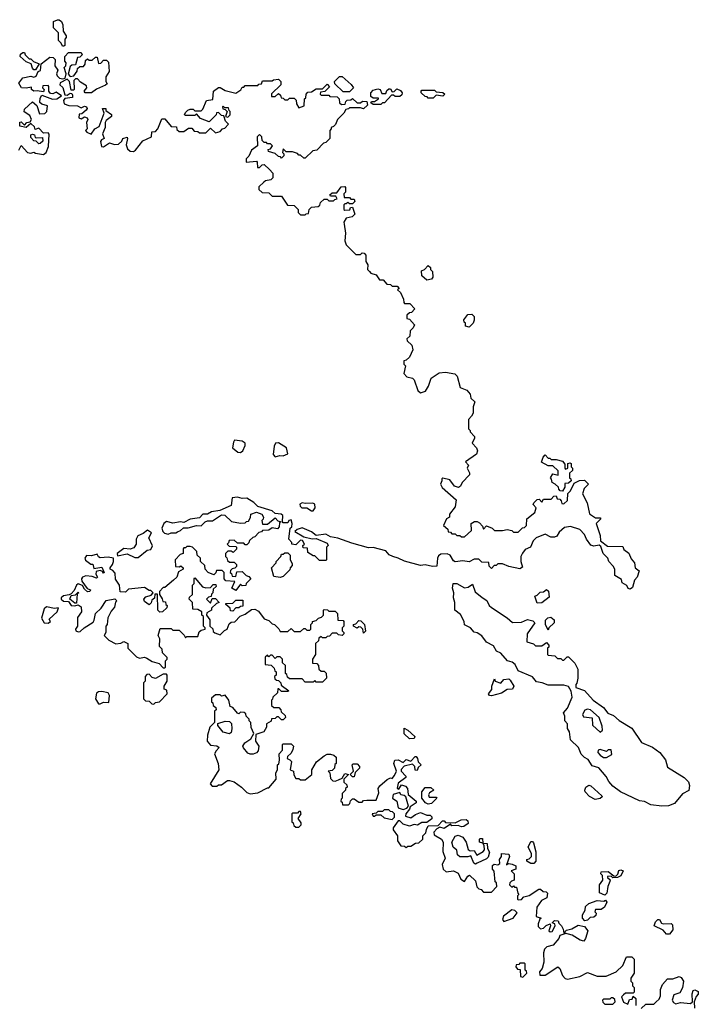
# Model space of a CAD drawing. Extents: x 2029662 to 2246637, y 225654 to 401419.
# Tile 319 of 349: x 2201385 to 2205687, y 285038 to 291278. Entities that reach past the tile are written whole.
import ezdxf

# ---------------------------------------------------------------- set-up
doc = ezdxf.new("R2010")
doc.units = 0

msp = doc.modelspace()

# ---------------------------------------------------------------- linework, layer by layer
at = {"layer": '0CON20XD'}
for points in [[(2201665, 291110), (2201655, 291110), (2201648.3, 291128.3), (2201630, 291145), (2201630, 291195), (2201600, 291225), (2201600, 291265), (2201625, 291277.5), (2201635, 291277.5), (2201650, 291265), (2201657.5, 291245), (2201660, 291205), (2201680, 291175), (2201680, 291165), (2201670, 291155), (2201670, 291115), (2201665, 291110)], [(2201379.3, 290450.7), (2201395, 290480), (2201435, 290436.7), (2201455, 290432.5), (2201475, 290437.5), (2201485, 290432.5), (2201535, 290422.5), (2201552.5, 290435), (2201567.5, 290475), (2201571.7, 290551.7), (2201565, 290560), (2201535, 290557.5), (2201505, 290590), (2201481.7, 290581.7), (2201478.3, 290598.3), (2201455, 290620), (2201425, 290593.8), (2201385, 290603.3), (2201385, 290627.5), (2201395, 290630), (2201415, 290610), (2201430, 290625), (2201450, 290630), (2201460, 290645), (2201449.6, 290669.5), (2201413.9, 290693.9), (2201415, 290710), (2201465, 290757.5), (2201493.6, 290733.6), (2201511.2, 290681.2), (2201545, 290682.5), (2201557.5, 290695), (2201561.7, 290731.7), (2201525, 290742.5), (2201513, 290753), (2201515, 290780), (2201525, 290800), (2201593.3, 290773.3), (2201620, 290775), (2201650, 290795), (2201615, 290817.5), (2201595, 290807.5), (2201580, 290810), (2201570, 290825), (2201570, 290855), (2201565, 290860), (2201531.7, 290858.3), (2201530, 290845), (2201540, 290835), (2201535, 290820), (2201495, 290827.5), (2201475, 290823.8), (2201460, 290835), (2201460, 290850), (2201425, 290843.8), (2201396.4, 290846.4), (2201380, 290875), (2201405, 290910), (2201455, 290920), (2201475, 290912.5), (2201489.3, 290920.7), (2201501.7, 290948.3), (2201517.5, 290955), (2201521.7, 290998.3), (2201575, 291040), (2201597, 291037), (2201610, 291025), (2201607.5, 290985), (2201626.7, 290956.7), (2201617.5, 290935), (2201621.7, 290921.7), (2201636.7, 290906.7), (2201657.5, 290902.5), (2201672.5, 290907.5), (2201680, 290935), (2201667.5, 290975), (2201677.5, 290985), (2201680, 291005), (2201670, 291015), (2201670, 291045), (2201695, 291070), (2201775, 291070), (2201780, 291055), (2201765, 291040), (2201751.7, 291038.3), (2201738.3, 290991.7), (2201715, 290990), (2201705, 290980), (2201691.7, 290931.7), (2201705, 290917.5), (2201728.3, 290921.7), (2201748.3, 290951.7), (2201751.7, 290968.3), (2201765, 290980), (2201788.3, 290981.7), (2201800, 290995), (2201801.7, 291018.3), (2201815, 291030), (2201825, 291020), (2201845, 291020), (2201865, 291040), (2201875, 291040), (2201885, 291000), (2201898.3, 291001.7), (2201915, 291020), (2201935, 291020), (2201947.5, 291007.5), (2201951.7, 290948.3), (2201930, 290915), (2201930, 290885), (2201938.3, 290871.7), (2201928.3, 290861.7), (2201871.7, 290838.3), (2201840, 290815), (2201800, 290815), (2201792.5, 290825), (2201810, 290845), (2201808.3, 290858.3), (2201770.7, 290880.7), (2201751.7, 290901.7), (2201738.3, 290901.7), (2201728.3, 290891.7), (2201730, 290835), (2201725, 290830), (2201711.7, 290831.7), (2201700, 290885), (2201685, 290900), (2201641.7, 290878.3), (2201640, 290865), (2201658.3, 290848.3), (2201671.7, 290801.7), (2201685, 290800), (2201705, 290812.5), (2201715, 290810), (2201719.3, 290799.3), (2201720, 290785), (2201671.7, 290778.3), (2201662.5, 290765), (2201667.5, 290745), (2201697, 290733), (2201751.7, 290731.7), (2201775, 290720), (2201795, 290730), (2201807.5, 290725), (2201812.5, 290715), (2201806.4, 290703.6), (2201778.3, 290681.7), (2201761.7, 290678.3), (2201760, 290655), (2201775, 290650), (2201795, 290662.5), (2201812.5, 290655), (2201816.7, 290645), (2201808.8, 290625), (2201812.5, 290585), (2201802.5, 290575), (2201810, 290565), (2201837, 290553), (2201860, 290585), (2201888.8, 290601.2), (2201920, 290685), (2201910, 290715), (2201930, 290715), (2201931.7, 290701.7), (2201966.7, 290676.7), (2201967.5, 290665), (2201932, 290638), (2201926.2, 290625), (2201926.4, 290593.6), (2201910, 290555), (2201920, 290525), (2201903.6, 290516.4), (2201896.7, 290505), (2201903.6, 290473.6), (2201915, 290472.5), (2201955, 290496.7), (2201985, 290487.5), (2202011.7, 290488.3), (2202031.7, 290508.3)], [(2201485, 290960), (2201475, 290960), (2201465, 290970), (2201458.3, 290998.3), (2201425, 291010), (2201387.5, 291045), (2201390.7, 291059.3), (2201405, 291070), (2201415, 291070), (2201420, 291055), (2201445, 291030), (2201455, 291030), (2201471.7, 291011.7), (2201508.3, 290998.3), (2201485, 290960)], [(2202031.7, 290508.3), (2202037.5, 290525), (2202065, 290532.5), (2202068.8, 290525), (2202060, 290485), (2202068.3, 290458.3), (2202084.1, 290444.1), (2202107, 290443), (2202119.3, 290450.7), (2202165, 290510), (2202220, 290535), (2202223, 290567), (2202245, 290570), (2202260, 290585), (2202285, 290650), (2202305, 290650), (2202345, 290600), (2202378.3, 290598.3), (2202381.7, 290581.7), (2202395, 290570), (2202425, 290570), (2202455, 290590), (2202475, 290590), (2202491.7, 290571.7), (2202515, 290570), (2202525, 290560), (2202565, 290560), (2202595, 290590), (2202625, 290560), (2202655, 290570), (2202670, 290585), (2202685, 290590), (2202707.5, 290615), (2202690, 290635), (2202678.3, 290668.3), (2202665, 290670), (2202645, 290690), (2202631.7, 290688.3), (2202630, 290675), (2202585, 290630), (2202531.7, 290651.7), (2202505, 290680), (2202495, 290670), (2202435, 290670), (2202430, 290675), (2202435, 290690), (2202450, 290705), (2202465, 290710), (2202485, 290710), (2202495, 290700), (2202535, 290700), (2202545, 290710), (2202570, 290765), (2202608.3, 290771.7), (2202612.5, 290825), (2202645, 290847.5), (2202655, 290847.5), (2202688.3, 290828.3), (2202755, 290812.5), (2202786.4, 290833.6), (2202795, 290850), (2202805, 290850), (2202815, 290860), (2202895, 290860), (2202901.7, 290868.3), (2202918.3, 290871.7), (2202925, 290890), (2202985, 290890), (2202993, 290897), (2203025, 290900), (2203040, 290885), (2203040, 290865), (2202981.7, 290808.3), (2202981.7, 290791.7), (2203005, 290790), (2203025, 290810), (2203038.3, 290798.3), (2203041.7, 290781.7), (2203055, 290780), (2203065, 290770), (2203085, 290770), (2203095, 290780), (2203125, 290780), (2203138.3, 290768.3), (2203140, 290745), (2203155, 290720), (2203188.3, 290731.7), (2203190, 290775), (2203198.3, 290781.7), (2203200, 290805), (2203211.7, 290818.3), (2203235, 290820), (2203265, 290840), (2203305, 290840), (2203335, 290870), (2203348.3, 290851.7), (2203318.3, 290821.7), (2203291.7, 290818.3), (2203290, 290805), (2203295, 290800), (2203345, 290800), (2203351.7, 290791.7), (2203398.3, 290788.3), (2203410, 290775), (2203411.7, 290751.7), (2203425, 290740), (2203448.3, 290741.7), (2203451.7, 290758.3), (2203461.7, 290768.3), (2203485, 290770), (2203495, 290777.5), (2203525, 290750), (2203545, 290750), (2203558.3, 290761.7), (2203585, 290760), (2203590, 290735), (2203565, 290712.5), (2203545, 290720), (2203475, 290720), (2203468.3, 290711.7), (2203451.7, 290708.3), (2203440, 290685), (2203400, 290645), (2203386.4, 290613.6), (2203375, 290600), (2203360, 290595), (2203360, 290585), (2203350, 290575), (2203350, 290525), (2203325, 290500), (2203310, 290495), (2203268.3, 290451.7), (2203243, 290447), (2203195, 290400), (2203185, 290400), (2203165, 290420), (2203155, 290420), (2203145, 290430), (2203115, 290440), (2203075, 290440), (2203055, 290460), (2203050, 290435), (2203058.3, 290428.3), (2203060, 290415), (2203045, 290400), (2203038.3, 290408.3), (2203025, 290410), (2203005, 290430), (2202961.7, 290441.7), (2202960, 290455), (2202975, 290460), (2202988.3, 290478.3), (2202975, 290490), (2202955, 290490), (2202948.3, 290498.3), (2202935, 290500), (2202921.7, 290511.7), (2202920, 290535), (2202905, 290550), (2202890, 290535), (2202891.7, 290478.3), (2202855, 290450), (2202837, 290413), (2202820, 290395), (2202820, 290375), (2202885, 290380), (2202890, 290375), (2202891.7, 290341.7), (2202905, 290340), (2202921.7, 290358.3), (2202935, 290360), (2202968.3, 290328.3), (2202990, 290305), (2202990, 290275), (2202977, 290263), (2202943, 290257), (2202931.7, 290248.3), (2202901.7, 290218.3), (2202901.7, 290201.7), (2202921.7, 290181.7), (2202965, 290180), (2202985, 290160), (2203045, 290160), (2203081.7, 290101.7), (2203125, 290100), (2203150, 290075), (2203150, 290055), (2203165, 290040), (2203195, 290040), (2203201.7, 290048.3), (2203215, 290050), (2203220, 290075), (2203235, 290090), (2203277, 290093), (2203288.3, 290101.7), (2203291.7, 290118.3), (2203315, 290140), (2203335, 290140), (2203345, 290130), (2203375, 290130), (2203381.7, 290138.3), (2203398.3, 290141.7), (2203388.3, 290158.3), (2203355, 290160), (2203351.7, 290168.3), (2203365, 290180), (2203395, 290180), (2203421.7, 290218.3), (2203445, 290220), (2203450, 290215), (2203450, 290185), (2203440, 290175), (2203441.7, 290151.7), (2203475, 290150), (2203485, 290140), (2203505, 290140), (2203510, 290125), (2203495, 290110), (2203475, 290110), (2203465, 290120), (2203455, 290110), (2203445, 290110), (2203440, 290105), (2203440, 290075), (2203445, 290070), (2203477, 290073), (2203481.7, 290088.3), (2203495, 290090), (2203510, 290045), (2203491.7, 290028.3), (2203455, 290020), (2203440, 289995), (2203441.7, 289981.7), (2203450, 289925), (2203447, 289877), (2203455, 289850), (2203515, 289790), (2203545, 289790), (2203555, 289800), (2203568.3, 289798.3), (2203580, 289785), (2203580, 289745), (2203592.5, 289725), (2203590, 289695), (2203601.7, 289681.7), (2203611.7, 289671.7), (2203645, 289660), (2203665, 289630), (2203688.3, 289628.3), (2203711.7, 289601.7), (2203735, 289600), (2203745, 289590), (2203778.3, 289588.3), (2203790, 289575), (2203780, 289565), (2203798.3, 289548.3), (2203817, 289507), (2203820, 289485), (2203825, 289480), (2203858.3, 289478.3), (2203890, 289445), (2203868.3, 289421.7), (2203855, 289420), (2203840, 289405), (2203840, 289385), (2203855, 289380), (2203887.5, 289345), (2203880, 289325), (2203860, 289305), (2203858.3, 289271.7), (2203840, 289255), (2203841.7, 289241.7), (2203870, 289215), (2203877.5, 289185), (2203855, 289140), (2203835, 289120), (2203820, 289115), (2203820, 289095), (2203830, 289085), (2203820, 289035), (2203840, 289015), (2203875, 289006.7), (2203886.4, 288996.4), (2203908.3, 288928.3), (2203925, 288912.5), (2203956.4, 288923.6), (2203976.7, 288955), (2203992.5, 289005), (2204045, 289040), (2204085, 289043.3), (2204143.6, 289033.6), (2204157.7, 289017.7), (2204177, 288947), (2204219.3, 288929.3), (2204240, 288905), (2204245, 288880), (2204270, 288855), (2204260, 288825), (2204260, 288785), (2204250, 288765), (2204230, 288745), (2204230, 288685), (2204240, 288675), (2204240, 288665), (2204267, 288637), (2204267.5, 288625), (2204252.5, 288595), (2204280, 288565), (2204287.5, 288545), (2204280, 288525), (2204210, 288475), (2204230, 288455), (2204222.5, 288435), (2204237, 288407), (2204237, 288393), (2204190, 288345), (2204179.3, 288320.7), (2204166.4, 288313.6), (2204140.7, 288320.7), (2204111.7, 288361.7), (2204068.3, 288371.7), (2204061.7, 288368.3), (2204060, 288355), (2204053.3, 288333.3), (2204063.6, 288313.6), (2204152.5, 288235), (2204145, 288190), (2204110, 288145), (2204110, 288125), (2204090, 288115), (2204072.5, 288072.5), (2204098.3, 288048.3), (2204101.7, 288031.7), (2204115, 288030), (2204125, 288020), (2204145, 288020), (2204155, 288010), (2204175, 288010), (2204185, 288000), (2204205, 288000), (2204248.3, 288041.7), (2204247.5, 288085), (2204267, 288097), (2204285, 288097.5), (2204299.3, 288089.3), (2204318.3, 288068.3), (2204325, 288050), (2204345, 288070), (2204380, 288055), (2204395, 288040), (2204445, 288040), (2204475, 288047.5), (2204505, 288040), (2204515, 288030), (2204545, 288030), (2204571.7, 288058.3), (2204585, 288060), (2204598.3, 288071.7), (2204600, 288115), (2204650, 288155), (2204660, 288185), (2204640, 288205), (2204643.6, 288216.4), (2204665, 288237.5), (2204678.3, 288238.3), (2204695, 288220), (2204705, 288240), (2204755, 288240), (2204771.7, 288258.3), (2204785, 288260), (2204791.7, 288241.7), (2204808.3, 288238.3), (2204818.3, 288228.3), (2204821.7, 288211.7), (2204835, 288210), (2204858.3, 288231.7), (2204860, 288275), (2204877, 288293), (2204900, 288340), (2204933, 288357), (2204965, 288360), (2204990, 288335), (2204963, 288307), (2204952.5, 288272.5), (2204982.5, 288215), (2204996.2, 288146.2), (2205035, 288120), (2205065, 288120), (2205070, 288115), (2205040, 288085), (2205065, 288010), (2205067.5, 287975), (2205110.7, 287940.7), (2205209.3, 287939.3), (2205215, 287920), (2205246.1, 287896.1), (2205261.7, 287861.7), (2205282.5, 287835), (2205287.5, 287805), (2205312.5, 287785), (2205300, 287745), (2205282.5, 287725), (2205270, 287680), (2205255, 287670), (2205243.3, 287673.3), (2205233, 287693), (2205205, 287710), (2205199.3, 287729.3), (2205157.5, 287755), (2205157.5, 287795), (2205147.5, 287815), (2205120, 287845), (2205112.5, 287865), (2205083.3, 287895), (2205069.3, 287939.3), (2205057.5, 287947.5), (2205025, 287942.5), (2205005, 287948.8), (2204978.8, 287985), (2204966.2, 288016.2), (2204936.2, 288046.2), (2204876.1, 288066.1), (2204839.3, 288060.7), (2204805, 288030), (2204790, 288005), (2204775, 287997.5), (2204752.5, 287997.5), (2204715, 288017.5), (2204660, 287995), (2204640, 287975), (2204622.5, 287935), (2204590, 287920), (2204573, 287897), (2204562.5, 287875), (2204562.5, 287845), (2204571.7, 287808.3), (2204555, 287797.5), (2204485, 287812.5), (2204445, 287830), (2204415, 287830), (2204405, 287820), (2204391.7, 287818.3), (2204375, 287800), (2204360, 287815), (2204358.3, 287838.3), (2204315, 287840), (2204295, 287860), (2204265, 287860), (2204235, 287842.5), (2204195, 287847.5), (2204145, 287842.5), (2204135, 287847.5), (2204113.9, 287883.9), (2204095, 287893.3), (2204055, 287890), (2204040.7, 287879.3), (2204032.5, 287865), (2204030, 287815), (2204002.3, 287812.3), (2203955, 287823.3), (2203925, 287820), (2203825, 287846), (2203785, 287866.2), (2203750, 287875), (2203727, 287887), (2203705, 287912.5), (2203625, 287932.5), (2203595, 287930), (2203490.7, 287960.7)], [(2203475, 290820), (2203435, 290820), (2203381.7, 290871.7), (2203380, 290885), (2203411.7, 290918.3), (2203428.3, 290918.3), (2203486.7, 290866.7), (2203500, 290845), (2203475, 290820)], [(2203675, 290740), (2203625, 290740), (2203611.7, 290751.7), (2203615, 290760), (2203635, 290760), (2203660, 290775), (2203660, 290780), (2203625, 290780), (2203611.7, 290791.7), (2203610, 290815), (2203625, 290830), (2203655, 290840), (2203670, 290835), (2203680, 290810), (2203705, 290810), (2203711.7, 290828.3), (2203725, 290840), (2203735, 290840), (2203745, 290820), (2203758.3, 290821.7), (2203775, 290840), (2203798.3, 290828.3), (2203810, 290815), (2203808.3, 290801.7), (2203795, 290790), (2203765, 290790), (2203755, 290800), (2203741.7, 290798.3), (2203698.3, 290751.7), (2203685, 290750), (2203675, 290740)], [(2204005, 290780), (2203975, 290780), (2203968.3, 290788.3), (2203955, 290790), (2203930, 290815), (2203930, 290825), (2203935, 290830), (2204015, 290830), (2204025, 290820), (2204067, 290817), (2204080, 290805), (2204067, 290793), (2204025, 290800), (2204005, 290780)], [(2202705, 290660), (2202720, 290675), (2202720, 290695), (2202711.7, 290701.7), (2202708.3, 290718.3), (2202685, 290720), (2202675, 290730), (2202670, 290725), (2202671.7, 290711.7), (2202688.3, 290708.3), (2202700, 290695), (2202690, 290665), (2202705, 290660)], [(2201505, 290490), (2201488.3, 290508.3), (2201475, 290510), (2201455, 290530), (2201455, 290547.5), (2201465, 290552.5), (2201478.3, 290548.3), (2201481.7, 290531.7), (2201488.3, 290528.3), (2201530, 290530), (2201531.7, 290508.3), (2201515, 290492.5), (2201505, 290490)], [(2203965, 289626.7), (2203933.3, 289655), (2203933, 289687), (2203950, 289695), (2203975, 289720), (2203988.3, 289708.3), (2203990, 289695), (2204001.7, 289681.7), (2204003, 289647), (2203995, 289632.5), (2203965, 289626.7)], [(2204235, 289330), (2204210, 289335), (2204210, 289355), (2204201.7, 289361.7), (2204200, 289375), (2204225, 289410), (2204251.7, 289411.7), (2204266.7, 289396.7), (2204266.4, 289373.6), (2204260, 289355), (2204235, 289330)], [(2202785, 288534), (2202800, 288545), (2202815, 288580), (2202813.9, 288593.9), (2202795, 288606.7), (2202747.5, 288612.5), (2202739.4, 288600.6), (2202734.1, 288564.1), (2202766.7, 288536.7), (2202785, 288534)], [(2203005, 288507.5), (2203033.8, 288516.2), (2203055, 288514), (2203084.2, 288525.8), (2203076, 288565), (2203025, 288596.2), (2203006.4, 288593.6), (2202997.5, 288575), (2202991.7, 288521.7), (2203005, 288507.5)], [(2204825, 288290), (2204811.7, 288291.7), (2204801.7, 288301.7), (2204800, 288315), (2204780, 288335), (2204760, 288345), (2204757, 288367), (2204750, 288375), (2204765, 288400), (2204798.3, 288391.7), (2204798.3, 288418.3), (2204765, 288450), (2204735, 288450), (2204693, 288473), (2204702.5, 288505), (2204715, 288520), (2204735, 288500), (2204745, 288500), (2204755, 288490), (2204785, 288490), (2204825, 288480), (2204841.7, 288461.7), (2204840, 288435), (2204845, 288430), (2204860, 288435), (2204860, 288465), (2204875, 288470), (2204880, 288465), (2204880, 288445), (2204890, 288435), (2204888.3, 288421.7), (2204870, 288405), (2204870, 288375), (2204878.3, 288368.3), (2204880, 288355), (2204865, 288340), (2204841.7, 288338.3), (2204840, 288315), (2204825, 288290)], [(2203490.7, 287960.7), (2203402.3, 287992.3), (2203355, 288000), (2203325, 288018), (2203265, 288010), (2203235, 288032.5), (2203175, 288056.7), (2203143, 288047), (2203130, 288035), (2203185, 288000), (2203238.3, 287988.3), (2203265, 287990), (2203335, 287960), (2203340, 287945), (2203330, 287935), (2203330, 287855), (2203325, 287850), (2203285, 287850), (2203255, 287880), (2203245, 287880), (2203211.7, 287901.7), (2203208.3, 287928.3), (2203181.7, 287931.7), (2203180, 287945), (2203190, 287955), (2203178.3, 287978.3), (2203165, 287980), (2203135, 287950), (2203110, 287955), (2203110, 287965), (2203090, 287985), (2203100, 288055), (2203110, 288065), (2203112.5, 288085), (2203105, 288107.5), (2203090, 288105), (2203085, 288090), (2203055, 288090), (2203050, 288095), (2203052.5, 288135), (2203042.5, 288145), (2203005, 288147.5), (2202985.8, 288165.8), (2202895, 288193.3), (2202868.6, 288218.6), (2202825, 288246), (2202794.3, 288244.3), (2202765, 288251.4), (2202732, 288248), (2202725, 288200), (2202653.3, 288166.7), (2202600.3, 288159.7), (2202575, 288143.8), (2202546.1, 288143.9), (2202525, 288120), (2202465, 288112.9), (2202425, 288091.2), (2202405, 288096.7), (2202355, 288088), (2202315, 288098), (2202298, 288085), (2202286.7, 288055), (2202292.5, 288035), (2202303.6, 288023.6), (2202325, 288017.5), (2202345, 288026.7), (2202375, 288026.7), (2202385, 288032.5), (2202405, 288040), (2202423, 288057), (2202453, 288057), (2202505, 288072.5), (2202535, 288070), (2202560, 288095), (2202575, 288102.5), (2202607, 288103), (2202665, 288140), (2202685, 288137.5), (2202728.3, 288098.3), (2202785, 288087.5), (2202815, 288090), (2202821.7, 288098.3), (2202835, 288100), (2202847, 288123), (2202850, 288145), (2202886.2, 288156.2), (2202920, 288145), (2202930, 288125), (2202928.3, 288111.7), (2202920, 288105), (2202925, 288080), (2202955, 288080), (2203005, 288120), (2203021.7, 288101.7), (2203040, 288095), (2203031.7, 288088.3), (2203030, 288065), (2203018.3, 288051.7), (2202985, 288057.5), (2202965, 288042.5), (2202925, 288040), (2202918.3, 288031.7), (2202901.7, 288028.3), (2202875, 288000), (2202863, 287997), (2202841.7, 287978.3), (2202838.3, 287961.7), (2202825, 287950), (2202815, 287950), (2202805, 287960), (2202765, 287960), (2202745, 287980), (2202711.7, 287978.3), (2202708.3, 287961.7), (2202700, 287955), (2202711.7, 287941.7), (2202755, 287940), (2202760, 287935), (2202758.3, 287921.7), (2202738.3, 287901.7), (2202725, 287910), (2202705, 287910), (2202690, 287895), (2202690, 287875), (2202698.3, 287868.3), (2202701.7, 287851.7), (2202715, 287840), (2202745, 287840), (2202760, 287825), (2202758.3, 287811.7), (2202748.3, 287801.7), (2202731.7, 287798.3), (2202721.7, 287788.3), (2202720, 287775), (2202728.3, 287768.3), (2202731.7, 287751.7), (2202755, 287750), (2202761.7, 287778.3), (2202795, 287780), (2202820, 287755), (2202838.3, 287748.3), (2202850, 287735), (2202820, 287705), (2202818.3, 287691.7), (2202795, 287690), (2202785, 287700), (2202755, 287660), (2202730, 287675), (2202748.3, 287718.3), (2202691.7, 287721.7), (2202680, 287735), (2202680, 287775), (2202668.3, 287788.3), (2202631.7, 287788.3), (2202628.3, 287771.7), (2202615, 287760), (2202580, 287775), (2202560, 287795), (2202558.3, 287818.3), (2202530, 287845), (2202530, 287865), (2202510, 287885), (2202508.3, 287908.3), (2202480, 287935), (2202465, 287940), (2202445, 287940), (2202435, 287930), (2202425, 287930), (2202420, 287925), (2202420, 287895), (2202401.7, 287888.3), (2202370, 287855), (2202371.7, 287811.7), (2202395, 287810), (2202407, 287817), (2202420, 287805), (2202420, 287795), (2202391.7, 287778.3), (2202380, 287745), (2202360, 287725), (2202305, 287680), (2202295, 287680), (2202270, 287655), (2202270, 287635), (2202288.3, 287608.3), (2202291.7, 287591.7), (2202308.3, 287588.3), (2202311.7, 287571.7), (2202320, 287565), (2202318.3, 287551.7), (2202290, 287525), (2202273, 287523), (2202260, 287535), (2202258.3, 287638.3), (2202241.7, 287638.3), (2202238.3, 287611.7), (2202221.7, 287598.3), (2202218.3, 287581.7), (2202205, 287570), (2202175, 287590), (2202172.5, 287605), (2202185, 287620), (2202218.3, 287631.7), (2202230, 287645), (2202215, 287660), (2202205, 287660), (2202175, 287680), (2202075, 287670), (2202055, 287650), (2202021.7, 287651.7), (2202017.5, 287695), (2201993, 287733), (2201989.6, 287769.5), (2201975, 287786.7), (2201957.5, 287795), (2201957.5, 287805), (2201973.3, 287825), (2201980, 287845), (2201980, 287865), (2201945, 287872.5), (2201895, 287867.5), (2201883.3, 287873.3), (2201875, 287890), (2201840.7, 287879.3), (2201808.3, 287881.7), (2201798.1, 287865), (2201802.1, 287852.1), (2201835, 287827.5), (2201848.3, 287828.3), (2201855, 287800), (2201905, 287807.5), (2201920, 287775), (2201915, 287770), (2201910, 287780), (2201895, 287787.5), (2201870, 287780), (2201866.7, 287765), (2201877.5, 287745), (2201871.7, 287738.3), (2201845, 287748.8), (2201805, 287752.5), (2201783.3, 287745), (2201776.7, 287735), (2201779.3, 287719.3), (2201812.5, 287672.5), (2201832.5, 287665), (2201830, 287655), (2201815, 287652.5), (2201795, 287670), (2201783, 287693), (2201755, 287703.3), (2201743.8, 287695), (2201730, 287660), (2201710, 287640), (2201697.5, 287632.5), (2201662.3, 287627.7), (2201647.5, 287615), (2201647.5, 287605), (2201663, 287593), (2201695, 287590), (2201710, 287565), (2201735, 287563.3), (2201755, 287570), (2201775, 287556.7), (2201775.7, 287525), (2201750.9, 287489.1), (2201751.1, 287465), (2201750.8, 287435), (2201738.8, 287415), (2201740, 287405), (2201755, 287398.8), (2201768.3, 287401.7), (2201793.3, 287425), (2201850, 287460), (2201857.5, 287472.5), (2201864.3, 287515.7), (2201900.4, 287549.5), (2201932.3, 287597.7), (2201988.3, 287608.3), (2202000, 287595), (2201992.5, 287587.5), (2201986.1, 287553.9), (2201965, 287530), (2201943, 287487), (2201940, 287445), (2201930, 287435), (2201930, 287395), (2201920, 287375), (2201950, 287345), (2201993.6, 287323.6), (2202025, 287327.5), (2202045, 287337.5), (2202070, 287325), (2202070, 287295), (2202125, 287240), (2202145, 287232.5), (2202175, 287237.5), (2202191.7, 287231.7), (2202225, 287210), (2202268.3, 287198.3), (2202295, 287170), (2202305, 287170), (2202310, 287175), (2202310, 287215), (2202320, 287225), (2202320, 287235), (2202290, 287265), (2202288.3, 287288.3), (2202270, 287305), (2202272.5, 287355), (2202262.5, 287375), (2202275, 287420), (2202345, 287420), (2202355, 287410), (2202395, 287410), (2202428.3, 287378.3), (2202435, 287360), (2202445, 287370), (2202515, 287370), (2202521.7, 287398.3), (2202535, 287410), (2202560, 287415), (2202560, 287425), (2202550, 287435), (2202550, 287495), (2202540, 287505), (2202540, 287525), (2202515, 287540), (2202481.7, 287541.7), (2202480, 287585), (2202460, 287605), (2202461.7, 287618.3), (2202480, 287635), (2202480, 287695), (2202490, 287705), (2202490, 287735), (2202495, 287740), (2202543, 287683), (2202565, 287677.5), (2202595, 287680), (2202611.7, 287698.3), (2202628.3, 287698.3), (2202630, 287685), (2202611.7, 287668.3), (2202610, 287645), (2202601.7, 287638.3), (2202598.3, 287621.7), (2202581.7, 287618.3), (2202570, 287605), (2202595, 287580), (2202605, 287610), (2202625, 287610), (2202650, 287585), (2202631.7, 287578.3), (2202601.7, 287548.3), (2202600, 287535), (2202571.7, 287518.3), (2202570, 287505), (2202590, 287475), (2202590, 287435), (2202608.3, 287418.3), (2202611.7, 287401.7), (2202621.7, 287391.7), (2202655, 287380), (2202683, 287407), (2202700, 287415), (2202711.7, 287448.3), (2202725, 287460), (2202748.3, 287461.7), (2202781.7, 287498.3), (2202815, 287510), (2202855, 287540), (2202875, 287542.5), (2202899.3, 287529.3), (2202935, 287480), (2202965, 287470), (2202985, 287450), (2203000, 287445), (2203028.3, 287418.3), (2203035, 287400), (2203085, 287400), (2203105, 287420), (2203125, 287400), (2203165, 287400), (2203185, 287420), (2203195, 287420), (2203205, 287410), (2203225, 287410), (2203230, 287415), (2203230, 287445), (2203240, 287455), (2203240, 287465), (2203265, 287470), (2203280, 287485), (2203298.3, 287491.7), (2203310, 287505), (2203310, 287535), (2203315, 287540), (2203337, 287537), (2203345, 287530), (2203385, 287530), (2203400, 287515), (2203401.7, 287471.7), (2203435, 287470), (2203440, 287465), (2203440, 287435), (2203430, 287425), (2203430, 287405), (2203440, 287395), (2203440, 287385), (2203430, 287375), (2203405, 287380), (2203395, 287390), (2203365, 287390), (2203348.3, 287371.7), (2203335, 287370), (2203325, 287360), (2203305, 287360), (2203295, 287370), (2203281.7, 287358.3), (2203278.3, 287341.7), (2203260, 287325), (2203260, 287255), (2203240, 287225), (2203240, 287200), (2203268.3, 287198.3), (2203280, 287185), (2203281.7, 287161.7), (2203295, 287150), (2203315, 287150), (2203327, 287137), (2203330, 287105), (2203305, 287080), (2203265, 287080), (2203255, 287090), (2203245, 287080), (2203195, 287080), (2203175, 287100), (2203095, 287100), (2203081.7, 287111.7), (2203078.3, 287128.3), (2203070, 287135), (2203070, 287185), (2203051.7, 287201.7), (2203050, 287225), (2203035, 287240), (2203015, 287240), (2203005, 287230), (2202985, 287250), (2202975, 287250), (2202965, 287240), (2202955, 287250), (2202941.7, 287238.3), (2202941.7, 287191.7), (2202978.3, 287188.3), (2202998.3, 287168.3), (2203001.7, 287151.7), (2203010, 287145), (2203010, 287125), (2203000, 287115), (2203001.7, 287101.7), (2203011.7, 287091.7), (2203025, 287090), (2203040, 287075), (2203041.7, 287061.7), (2203090, 287025), (2203085, 287020), (2203045, 287020), (2203028.3, 287038.3), (2203021.7, 287038.3), (2203018.3, 287011.7), (2202990, 286985), (2202988.3, 286971.7), (2202980, 286965), (2202981.7, 286931.7), (2202995, 286920), (2203028.3, 286918.3), (2203040, 286905), (2203041.7, 286891.7), (2203068.3, 286868.3), (2203070, 286855), (2203055, 286840), (2203045, 286840), (2203025, 286860), (2203015, 286860), (2203005, 286850), (2202981.7, 286848.3), (2202978.3, 286831.7), (2202950, 286815), (2202950, 286795), (2202932.5, 286765), (2202881.7, 286748.3), (2202880, 286705), (2202900, 286675), (2202897.5, 286645), (2202885, 286632.5), (2202865, 286622.5), (2202845, 286622.5), (2202830.7, 286630.7), (2202803.3, 286663.3)], [(2203235, 288166), (2203245, 288166.2), (2203258, 288185), (2203255, 288207.5), (2203243, 288213), (2203195, 288211.2), (2203175, 288216.2), (2203161.7, 288208.3), (2203162.5, 288195), (2203173.6, 288183.6), (2203205, 288184.2), (2203235, 288166)], [(2202115, 287868.8), (2202135, 287870), (2202193, 287917), (2202215, 287920), (2202227, 287943), (2202203.8, 287995), (2202220, 288025), (2202195, 288042.5), (2202168, 288022), (2202133.1, 288006.9), (2202122.9, 287985), (2202124, 287955), (2202109.1, 287930.9), (2202085, 287922.5), (2202045, 287926.2), (2202003.3, 287895), (2202005, 287880), (2202065, 287892.5), (2202115, 287868.8)], [(2203035, 287742.5), (2202995, 287750), (2202980, 287805), (2203010, 287835), (2203010, 287845), (2203040, 287875), (2203045, 287890), (2203055, 287890), (2203065, 287900), (2203085, 287900), (2203100, 287885), (2203100, 287855), (2203111.7, 287831.7), (2203111.7, 287818.3), (2203100, 287805), (2203098.3, 287791.7), (2203078.3, 287771.7), (2203055, 287750), (2203035, 287742.5)], [(2205455, 286293.8), (2205385, 286302.5), (2205345, 286322.5), (2205315, 286327.5), (2205193.9, 286383.9), (2205145, 286420), (2205119.3, 286449.3), (2205103, 286483), (2205056.4, 286536.4), (2205015, 286550), (2204989.3, 286589.3), (2204965, 286602.5), (2204944.2, 286624.2), (2204927.5, 286665), (2204876.7, 286715), (2204870, 286765), (2204857, 286787), (2204857.5, 286815), (2204840, 286835), (2204840, 286865), (2204832.5, 286885), (2204857.5, 286915), (2204887.5, 286985), (2204881.7, 287021.7), (2204863, 287053), (2204835, 287060), (2204735, 287060), (2204696.4, 287076.4), (2204661.7, 287081.7), (2204635, 287112.5), (2204545, 287152.5), (2204525, 287192.5), (2204506, 287206), (2204477.5, 287215), (2204435, 287262.5), (2204407, 287277), (2204389.3, 287309.3), (2204345, 287332.5), (2204315, 287372.5), (2204285, 287392.5), (2204265, 287397.5), (2204243, 287423), (2204203.6, 287443.6), (2204202.5, 287465), (2204178.3, 287508.3), (2204143.8, 287535), (2204143.3, 287585), (2204133.9, 287613.9), (2204136, 287645), (2204128.8, 287675), (2204132.5, 287705), (2204155, 287705.7), (2204205, 287677.1), (2204228.6, 287681.4), (2204255, 287700), (2204272.5, 287652.5), (2204315.9, 287615.9), (2204346.4, 287596.4), (2204360, 287565), (2204375, 287552.5), (2204475, 287487.5), (2204508.3, 287458.3), (2204565, 287460), (2204605, 287477.5), (2204638.3, 287468.3), (2204650, 287455), (2204602.5, 287385), (2204600, 287335), (2204641.7, 287321.7), (2204655, 287310), (2204695, 287310), (2204725, 287330), (2204740, 287315), (2204738.3, 287301.7), (2204730, 287295), (2204730, 287255), (2204735, 287250), (2204777, 287247), (2204795, 287230), (2204815, 287230), (2204825, 287220), (2204835, 287220), (2204855, 287240), (2204865, 287240), (2204905, 287200), (2204923, 287163), (2204922.5, 287105), (2204917, 287073), (2204910, 287065), (2204910, 287045), (2204965, 287027.5), (2205020, 286965), (2205085, 286920), (2205113.6, 286883.6), (2205148.3, 286868.3), (2205185, 286837.5), (2205265, 286787.5), (2205327, 286697), (2205397, 286667), (2205443, 286633), (2205478.3, 286588.3), (2205490.7, 286540.7), (2205597.5, 286475), (2205625, 286447.5), (2205631.2, 286425), (2205626.2, 286393.8), (2205587, 286373), (2205535, 286310), (2205497, 286297), (2205455, 286293.8)], [(2201745, 287580), (2201735, 287580), (2201702.5, 287605), (2201711.7, 287628.3), (2201737.5, 287632.5), (2201755, 287650), (2201760, 287645), (2201750, 287640), (2201745, 287580)], [(2204665, 287580), (2204650, 287625), (2204665, 287630), (2204685, 287650), (2204705, 287652.5), (2204725, 287667.5), (2204736.4, 287656.4), (2204741.7, 287618.3), (2204695, 287582.5), (2204665, 287580)], [(2202735, 287530), (2202721.7, 287531.7), (2202718.3, 287548.3), (2202691.7, 287571.7), (2202691.7, 287578.3), (2202735, 287580), (2202755, 287600), (2202798.3, 287598.3), (2202798.3, 287561.7), (2202785, 287560), (2202775, 287550), (2202755, 287550), (2202735, 287530)], [(2201565, 287452.5), (2201580, 287465), (2201571.7, 287478.3), (2201622.5, 287525), (2201630, 287550), (2201605, 287547.5), (2201555, 287557.5), (2201540, 287545), (2201523.3, 287485), (2201540, 287455), (2201565, 287452.5)], [(2203565, 287390), (2203560, 287415), (2203548.3, 287428.3), (2203535, 287430), (2203525, 287422.5), (2203500, 287435), (2203500, 287445), (2203515, 287450), (2203535, 287470), (2203548.3, 287468.3), (2203570, 287445), (2203576.2, 287403.8), (2203565, 287390)], [(2204735, 287410), (2204717.5, 287445), (2204718.3, 287471.7), (2204733, 287487), (2204751.7, 287491.7), (2204772.5, 287475), (2204772.5, 287455), (2204740, 287425), (2204735, 287410)], [(2202235, 286940), (2202245, 286950), (2202270, 286955), (2202320, 287005), (2202318.3, 287028.3), (2202300, 287035), (2202300, 287055), (2202320, 287085), (2202320, 287125), (2202315, 287130), (2202295, 287130), (2202245, 287102.5), (2202225, 287110), (2202205, 287130), (2202191.7, 287128.3), (2202180, 287115), (2202180, 287085), (2202170, 287075), (2202170, 286975), (2202181.7, 286961.7), (2202205, 286960), (2202221.7, 286941.7), (2202235, 286940)], [(2204375, 286993.8), (2204362.5, 286995), (2204357.5, 287005), (2204377, 287033), (2204377.5, 287055), (2204395, 287100), (2204400, 287085), (2204435, 287072.5), (2204455, 287097.5), (2204485, 287100), (2204495, 287092.5), (2204516.7, 287055), (2204510, 287035), (2204475, 287033.3), (2204439.6, 287010.5), (2204375, 286993.8)], [(2201895, 286943.3), (2201915, 286952), (2201948.8, 286951.2), (2201953.3, 286995), (2201945, 287012.5), (2201905, 287020), (2201885, 287018), (2201870.9, 287009.1), (2201864.2, 286975), (2201885, 286943.3), (2201895, 286943.3)], [(2202803.3, 286663.3), (2202800, 286675), (2202812.5, 286695), (2202849.3, 286720.7), (2202870, 286755), (2202853, 286793), (2202850, 286825), (2202840, 286835), (2202840, 286845), (2202820, 286865), (2202818.3, 286878.3), (2202808.3, 286888.3), (2202785, 286890), (2202775, 286880), (2202765, 286882.5), (2202735, 286920), (2202720, 286925), (2202710, 286965), (2202688.3, 286998.3), (2202665, 286990), (2202655, 287000), (2202625, 287000), (2202601.7, 286978.3), (2202600, 286955), (2202608.3, 286948.3), (2202611.7, 286931.7), (2202628.3, 286918.3), (2202630, 286905), (2202620, 286895), (2202620, 286825), (2202590, 286795), (2202576.2, 286743.8), (2202574, 286705), (2202595, 286680), (2202635, 286676.7), (2202650, 286665), (2202630, 286645), (2202620, 286625), (2202642.5, 286565), (2202647.5, 286525), (2202592.5, 286435), (2202605, 286420), (2202635, 286420), (2202645, 286430), (2202665, 286430), (2202703, 286457), (2202715, 286457.5), (2202745, 286447.5), (2202790, 286415), (2202825, 286380), (2202845, 286372.5), (2202895, 286377.5), (2202955, 286410), (2202965, 286410), (2203010, 286465), (2203007.5, 286505), (2203020, 286525), (2203020, 286555), (2203027.5, 286562.5), (2203032.5, 286585), (2203030, 286625), (2203051.7, 286648.3), (2203050, 286685), (2203055, 286690), (2203105, 286690), (2203120, 286675), (2203117, 286653), (2203105, 286630), (2203081.7, 286608.3), (2203080, 286595), (2203098.3, 286588.3), (2203107.5, 286577.5), (2203100, 286525), (2203120, 286515), (2203123, 286493), (2203135, 286470), (2203155, 286470), (2203165, 286460), (2203195, 286460), (2203237.5, 286495), (2203237.5, 286525), (2203266.7, 286575), (2203315, 286612.5), (2203335, 286622.5), (2203355, 286622.5), (2203377, 286617), (2203390, 286605), (2203390, 286565), (2203383, 286557), (2203380, 286535), (2203365, 286520), (2203340, 286515), (2203350, 286505), (2203355, 286470), (2203370, 286455), (2203385, 286452.5), (2203405, 286460), (2203428.3, 286471.7), (2203445, 286500), (2203470, 286495), (2203440, 286465), (2203440, 286445), (2203458.3, 286428.3), (2203460, 286415), (2203450, 286405), (2203450, 286395), (2203430, 286375), (2203430, 286345), (2203421.7, 286338.3), (2203420, 286325), (2203428.3, 286318.3), (2203431.7, 286301.7), (2203468.3, 286301.7), (2203478.3, 286311.7), (2203481.7, 286328.3), (2203495, 286340), (2203505, 286340), (2203535, 286320), (2203555, 286320), (2203565, 286330), (2203585, 286332.5), (2203645, 286332.5), (2203661.7, 286378.3), (2203657.5, 286405), (2203667, 286423), (2203715, 286462.5), (2203735, 286472.5), (2203745, 286470), (2203761.7, 286488.3), (2203772.5, 286515), (2203757.5, 286565), (2203763.6, 286586.4), (2203785, 286587.5), (2203815, 286570), (2203835, 286590), (2203865, 286580), (2203891.7, 286608.3), (2203898.3, 286608.3), (2203907, 286597), (2203910, 286575), (2203930, 286555), (2203911.7, 286538.3), (2203905, 286520), (2203891.7, 286521.7), (2203890, 286545), (2203875, 286560), (2203821.7, 286548.3), (2203803, 286527), (2203802.5, 286515), (2203832.5, 286485), (2203832.5, 286475), (2203785, 286440), (2203778.3, 286408.3), (2203788.3, 286401.7), (2203805, 286430), (2203830.7, 286420.7), (2203842.5, 286405), (2203847, 286367), (2203897.5, 286325), (2203897.5, 286315), (2203860, 286290), (2203856.2, 286275), (2203832.5, 286245), (2203830, 286230), (2203865, 286220), (2203895, 286241.2), (2203925, 286253.3), (2203965, 286236.7), (2203987, 286237), (2203997, 286227), (2203997, 286213), (2203965, 286190), (2203935, 286190), (2203907, 286173), (2203885, 286177.5), (2203855, 286167.5), (2203815, 286180), (2203795, 286200), (2203785, 286200), (2203753, 286157), (2203752.5, 286145), (2203780, 286105), (2203780, 286075), (2203801.7, 286041.7), (2203825, 286040), (2203835, 286032.5), (2203845, 286040), (2203865, 286040), (2203895, 286060), (2203915, 286062.5), (2203940, 286085), (2203940, 286105), (2203960, 286125), (2203963, 286147), (2203975, 286170), (2204037.5, 286172.5), (2204065, 286200), (2204075, 286200), (2204085, 286190), (2204145, 286187.5), (2204183, 286207), (2204215, 286210), (2204225, 286200), (2204227.5, 286185), (2204200, 286165), (2204185, 286163.3), (2204165, 286172.5), (2204125, 286170), (2204115, 286180), (2204076.7, 286153.3), (2204048.3, 286161.7), (2204028.8, 286151.2), (2204010, 286130), (2204012.3, 286112.3), (2204058.8, 286085), (2204070, 286065), (2204067.1, 286007.1), (2204082.5, 285965), (2204062.5, 285925), (2204070, 285895), (2204088.3, 285878.3), (2204135, 285883.3), (2204165, 285870), (2204182.2, 285832.2), (2204205, 285817.5), (2204225, 285850), (2204237, 285857), (2204275, 285820), (2204283, 285783), (2204295, 285770), (2204310, 285765), (2204325, 285750), (2204375, 285750), (2204410, 285785), (2204407.5, 285807.5), (2204400, 285815), (2204391.7, 285881.7), (2204382.5, 285895), (2204383, 285917), (2204393, 285927), (2204415, 285922.5), (2204428.3, 285931.7), (2204427.5, 285955), (2204440, 285975), (2204440, 285995), (2204485, 285990), (2204490, 285975), (2204471.7, 285921.7), (2204485, 285930), (2204507, 285927), (2204530, 285915), (2204530, 285895), (2204500, 285885), (2204520, 285865), (2204520, 285825), (2204501.7, 285818.3), (2204491.7, 285808.3), (2204490, 285795), (2204505, 285780), (2204515, 285790), (2204521.7, 285781.7), (2204535, 285780), (2204542.5, 285742.5), (2204550, 285735), (2204540, 285725), (2204540, 285705), (2204545, 285700), (2204567, 285703), (2204580, 285720), (2204615, 285727.5), (2204675, 285767.5), (2204687, 285767), (2204703, 285753), (2204721.7, 285751.7), (2204731.7, 285741.7), (2204726.7, 285713.3), (2204693.3, 285696.7), (2204662.5, 285655), (2204660, 285595), (2204690, 285585), (2204681.7, 285578.3), (2204670.7, 285549.3), (2204672, 285532), (2204686.4, 285516.4), (2204705, 285520), (2204721.7, 285538.3), (2204747.5, 285547.5), (2204750, 285535), (2204740, 285505), (2204747, 285497), (2204759.6, 285500.5), (2204780, 285535), (2204778.3, 285548.3), (2204760, 285555), (2204775, 285570), (2204798.3, 285568.3), (2204801.7, 285551.7), (2204820, 285535), (2204830, 285515), (2204835, 285490), (2204851.7, 285508.3), (2204885, 285517.5), (2204925, 285540), (2204965, 285532.5), (2204986.7, 285505), (2204972.5, 285455), (2204961.7, 285438.3), (2204937.5, 285445), (2204887, 285477), (2204840, 285490), (2204840, 285485), (2204810, 285475), (2204803.3, 285455), (2204767.5, 285412.5), (2204726.7, 285403.3), (2204712.5, 285387.5), (2204706.2, 285365), (2204708, 285305), (2204697.5, 285265), (2204680, 285245), (2204682.5, 285222.5), (2204715.9, 285224.1), (2204796.7, 285276.7), (2204810, 285265), (2204825, 285220), (2204843, 285203), (2204858.3, 285198.3), (2204936.4, 285213.6), (2204985, 285240), (2205045, 285216.7), (2205103, 285217), (2205166.4, 285243.6), (2205207.5, 285285), (2205231.7, 285338.3), (2205265, 285340), (2205280, 285325), (2205280, 285235), (2205260, 285205), (2205260, 285185), (2205270, 285175), (2205270, 285155), (2205280, 285145), (2205280, 285115), (2205275, 285110), (2205225, 285110), (2205211.7, 285098.3), (2205200, 285085), (2205211.7, 285051.7), (2205240, 285040), (2205251.7, 285068.3), (2205268.3, 285071.7), (2205275, 285090), (2205290, 285075), (2205291.7, 285031.7)], [(2205065, 286763.3), (2205080, 286775), (2205078.3, 286801.7), (2205058.8, 286855), (2205004.2, 286904.2), (2204985, 286909.2), (2204967.1, 286902.9), (2204952.5, 286875), (2204960, 286860), (2205013, 286853), (2205016.4, 286806.4), (2205065, 286763.3)], [(2202715, 286753.3), (2202675, 286763.8), (2202640, 286805), (2202641.7, 286818.3), (2202688.3, 286831.7), (2202715, 286830), (2202727, 286817), (2202730, 286785), (2202725, 286760), (2202715, 286753.3)], [(2203855, 286720), (2203821.7, 286751.7), (2203821.7, 286788.3), (2203846.4, 286776.4), (2203890, 286735), (2203885, 286722.5), (2203855, 286720)], [(2205105, 286602.5), (2205138.3, 286621.7), (2205135, 286650), (2205115, 286650), (2205105, 286640), (2205065, 286652.5), (2205051.7, 286648.3), (2205050, 286635), (2205065, 286617.5), (2205085, 286602.5), (2205105, 286602.5)], [(2203505, 286480), (2203495, 286480), (2203480, 286495), (2203500, 286515), (2203492.5, 286555), (2203498.3, 286561.7), (2203525, 286562.5), (2203540, 286545), (2203540, 286535), (2203511.7, 286508.3), (2203505, 286480)], [(2203815, 286273.8), (2203838.8, 286281.2), (2203850, 286295), (2203833, 286353), (2203821.7, 286361.7), (2203800, 286365), (2203795, 286380), (2203751.7, 286368.3), (2203747.5, 286345), (2203776.2, 286326.2), (2203783.3, 286283.3), (2203815, 286273.8)], [(2203975, 286306.7), (2203957.5, 286315), (2203934, 286344), (2203933.3, 286385), (2203955, 286412.5), (2203991.7, 286411.7), (2204010, 286395), (2203981.7, 286378.3), (2203976.7, 286365), (2203980.7, 286350.7), (2204025, 286350), (2204030, 286345), (2203995, 286310), (2203975, 286306.7)], [(2205033, 286337), (2204997.5, 286355), (2204970, 286385), (2204966.7, 286395), (2204973.3, 286415), (2204993.6, 286426.4), (2205005, 286422.5), (2205075, 286360), (2205077, 286353), (2205065, 286343.3), (2205033, 286337)], [(2203155, 286160), (2203170, 286175), (2203168.3, 286188.3), (2203150, 286215), (2203170, 286245), (2203165, 286260), (2203155, 286260), (2203145, 286250), (2203115, 286250), (2203110, 286245), (2203110, 286195), (2203118.3, 286188.3), (2203121.7, 286171.7), (2203135, 286160), (2203155, 286160)], [(2203745, 286210), (2203760, 286225), (2203760, 286245), (2203748.3, 286258.3), (2203735, 286260), (2203725, 286270), (2203695, 286270), (2203685, 286260), (2203655, 286260), (2203645, 286250), (2203620, 286245), (2203625, 286230), (2203635, 286230), (2203645, 286240), (2203675, 286240), (2203695, 286220), (2203745, 286210)], [(2204275, 285927.5), (2204263.6, 285933.6), (2204245, 285980), (2204226.2, 285973.8), (2204175, 285973.3), (2204160, 285985), (2204156.7, 286015), (2204132, 286035), (2204123.3, 286065), (2204145.9, 286104.1), (2204165, 286110), (2204195, 286098), (2204215.8, 286065.8), (2204228.8, 286018.8), (2204240.7, 286010.7), (2204265, 286012.5), (2204283.6, 285983.6), (2204323, 286007), (2204331.7, 286018.3), (2204330, 286045), (2204320, 286060), (2204300, 286065), (2204300, 286085), (2204305, 286090), (2204318.3, 286088.3), (2204320, 286060), (2204348.3, 286058.3), (2204350, 286025), (2204363, 286003), (2204355, 285970), (2204345, 285960), (2204285, 285932.5), (2204275, 285927.5)], [(2204645, 285930), (2204625, 285930), (2204600, 285945), (2204600, 285955), (2204615, 285960), (2204630, 285975), (2204630, 285995), (2204607.5, 286035), (2204625, 286070), (2204635, 286070), (2204641.7, 286061.7), (2204656.2, 286005), (2204657.5, 285945), (2204645, 285930)], [(2205095, 285730), (2205060, 285745), (2205060, 285795), (2205082.5, 285825), (2205080, 285855), (2205070, 285865), (2205071.7, 285878.3), (2205115, 285880), (2205151.7, 285851.7), (2205165, 285850), (2205177, 285863), (2205183.6, 285886.4), (2205195, 285890), (2205210, 285885), (2205195, 285852.5), (2205175, 285842.5), (2205145, 285840), (2205135, 285850), (2205111.7, 285848.3), (2205111.7, 285841.7), (2205127.5, 285827.5), (2205127, 285817), (2205114, 285785), (2205107, 285743), (2205095, 285730)], [(2204968.3, 285568.3), (2204952.5, 285585), (2204952.5, 285605), (2204970, 285635), (2204971.7, 285658.3), (2204993, 285677), (2205045, 285696.7), (2205087.5, 285692.5), (2205098.3, 285698.3), (2205107.5, 285685), (2205092.5, 285655), (2205071.7, 285638.3), (2205035, 285640), (2205030, 285625), (2205040, 285615), (2205038.3, 285601.7), (2205025, 285590), (2205001.7, 285588.3), (2204985, 285572.5), (2204968.3, 285568.3)], [(2204455, 285563.8), (2204513.3, 285585), (2204538.3, 285618.3), (2204523.6, 285633.6), (2204503.8, 285636.2), (2204452.7, 285597.3), (2204446.2, 285575), (2204455, 285563.8)], [(2205505, 285482.5), (2205485, 285482.5), (2205465, 285507.5), (2205407.5, 285535), (2205415, 285560), (2205430, 285575), (2205440, 285575), (2205453.6, 285553.6), (2205465, 285547.5), (2205515, 285550), (2205523, 285543), (2205525, 285510), (2205505, 285482.5)], [(2204575, 285210), (2204600, 285235), (2204598.3, 285248.3), (2204590, 285255), (2204590, 285295), (2204585, 285300), (2204555, 285300), (2204548.3, 285291.7), (2204531.7, 285288.3), (2204530, 285275), (2204541.7, 285261.7), (2204558.3, 285258.3), (2204560, 285215), (2204575, 285210)], [(2205325, 285012.5), (2205355, 285040), (2205405, 285040), (2205420, 285055), (2205438.3, 285071.7), (2205447, 285093), (2205447, 285133), (2205460, 285165), (2205490.7, 285199.3), (2205525, 285200), (2205565, 285213.8), (2205578.8, 285208.8), (2205592.9, 285185), (2205587.5, 285142.5), (2205568.8, 285111.2), (2205531.4, 285098.6), (2205521.2, 285065), (2205530, 285050), (2205545, 285041.2), (2205575, 285050), (2205637, 285043), (2205650, 285055), (2205647.5, 285105), (2205653.8, 285126.2), (2205665, 285130), (2205685, 285120), (2205687, 285103), (2205673, 285087), (2205660, 285055), (2205662.5, 285015)], [(2205145, 285040), (2205160, 285055), (2205158.3, 285068.3), (2205145, 285080), (2205135, 285080), (2205125, 285070), (2205085, 285070), (2205080, 285065), (2205081.7, 285051.7), (2205095, 285040), (2205145, 285040)]]:
    msp.add_lwpolyline(points, dxfattribs=at)

doc.saveas('drawing.dxf')
